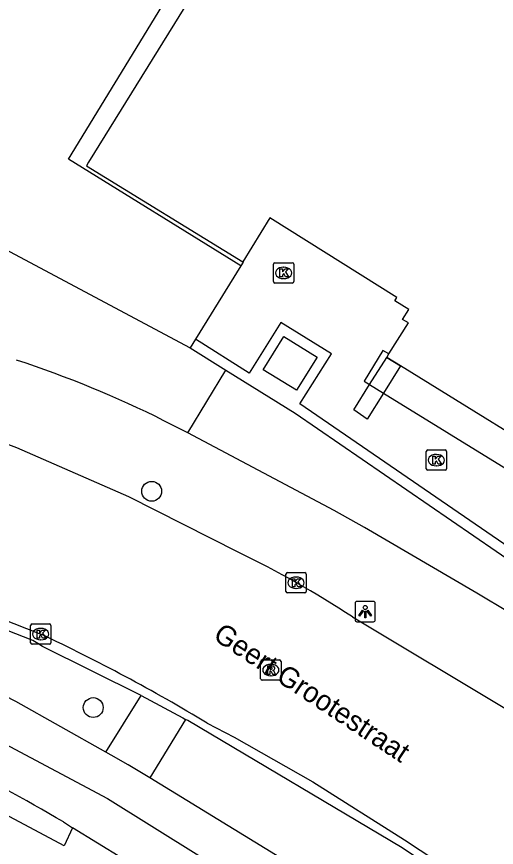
# Model space of a CAD drawing. Extents: x 162812 to 163818, y 381639 to 382470.
# Drawn here: x 162952.76 to 162976.37, y 382094.32 to 382135.2 of the extents above; entities that cross this region are included whole.
import ezdxf

# ---------------------------------------------------------------- set-up
doc = ezdxf.new("R2010")
doc.units = 0
for name, color, linetype in [('IMGEO_Boom', 7, 'Continuous'), ('IMGEO_Groenvoorziening', 7, 'Continuous'), ('IMGEO_Haag', 7, 'Continuous'), ('IMGEO_Kolk', 7, 'Continuous'), ('IMGEO_Lichtpunt', 7, 'Continuous'), ('IMGEO_Muur', 7, 'Continuous'), ('IMGEO_Openbare_ruimte_label', 7, 'Continuous'), ('IMGEO_Pand', 7, 'Continuous'), ('IMGEO_Pand_overbouw', 7, 'Continuous'), ('IMGEO_Rijbaan_lokaal_gesloten', 7, 'Continuous'), ('IMGEO_Rioolput', 7, 'Continuous'), ('IMGEO_Voetpad_open', 7, 'Continuous')]:
    doc.layers.add(name, color=color, linetype=linetype)

msp = doc.modelspace()

# ---------------------------------------------------------------- linework, layer by layer
at = {"layer": 'IMGEO_Boom'}
for centre in [(162959.406, 382111.848), (162956.529, 382101.204)]:
    msp.add_circle(centre, 0.489, dxfattribs=at)
at = {"layer": 'IMGEO_Groenvoorziening'}
for points in [[(162943.979, 382128.415), (162949.687, 382125.09), (162961.296, 382118.907)], [(162961.188, 382114.725), (162963.057, 382117.813)], [(162957.972, 382093.775), (162955.509, 382095.286)]]:
    msp.add_lwpolyline(points, dxfattribs=at)
at = {"layer": 'IMGEO_Haag'}
for points in [[(162955.509, 382095.286), (162955.095, 382094.405), (162947.756, 382098.312), (162942.304, 382100.629), (162935.833, 382102.859), (162935.503, 382103.431)], [(162955.06, 382095.576), (162955.509, 382095.286)]]:
    msp.add_lwpolyline(points, dxfattribs=at)
msp.add_arc((162911.112, 382021.208), 86.383, 59.41871, 68.22046, dxfattribs=at)
at = {"layer": 'IMGEO_Kolk'}
for p, q in [((162965.401, 382122.166), (162965.401, 382123.018)), ((162965.476, 382123.092), (162966.328, 382123.092)), ((162965.889, 382122.872), (162965.914, 382122.872)), ((162966.402, 382123.018), (162966.402, 382122.166)), ((162966.328, 382122.092), (162965.476, 382122.092)), ((162965.912, 382122.312), (162965.887, 382122.312)), ((162972.921, 382112.953), (162972.921, 382113.805)), ((162972.996, 382113.879), (162973.848, 382113.879)), ((162973.922, 382113.805), (162973.922, 382112.953)), ((162973.409, 382113.659), (162973.434, 382113.659)), ((162973.432, 382113.099), (162973.407, 382113.099)), ((162973.848, 382112.879), (162972.996, 382112.879)), ((162966.012, 382106.92), (162966.012, 382107.772)), ((162966.087, 382107.846), (162966.939, 382107.846)), ((162967.013, 382107.772), (162967.013, 382106.92)), ((162966.5, 382107.626), (162966.525, 382107.626)), ((162966.939, 382106.846), (162966.087, 382106.846)), ((162966.523, 382107.066), (162966.498, 382107.066)), ((162953.444, 382104.394), (162953.444, 382105.246)), ((162953.519, 382105.32), (162954.371, 382105.32)), ((162954.445, 382105.246), (162954.445, 382104.394)), ((162953.932, 382105.1), (162953.957, 382105.1)), ((162953.955, 382104.54), (162953.93, 382104.54)), ((162954.371, 382104.32), (162953.519, 382104.32))]:
    msp.add_line(p, q, dxfattribs=at)
for points in [[(162965.401, 382122.166), (162965.401, 382123.018)], [(162965.476, 382123.092), (162966.328, 382123.092)], [(162965.722, 382122.792), (162965.845, 382122.792), (162965.845, 382122.641), (162965.975, 382122.792), (162966.139, 382122.792), (162965.993, 382122.641), (162966.146, 382122.392), (162965.994, 382122.392), (162965.909, 382122.556), (162965.845, 382122.489), (162965.845, 382122.392), (162965.722, 382122.392), (162965.722, 382122.792)], [(162966.402, 382123.018), (162966.402, 382122.166)], [(162966.328, 382122.092), (162965.476, 382122.092)], [(162972.921, 382112.953), (162972.921, 382113.805)], [(162972.996, 382113.879), (162973.848, 382113.879)], [(162973.922, 382113.805), (162973.922, 382112.953)], [(162973.242, 382113.579), (162973.365, 382113.579), (162973.365, 382113.428), (162973.495, 382113.579), (162973.659, 382113.579), (162973.513, 382113.428), (162973.666, 382113.179), (162973.514, 382113.179), (162973.429, 382113.343), (162973.365, 382113.276), (162973.365, 382113.179), (162973.242, 382113.179), (162973.242, 382113.579)], [(162973.848, 382112.879), (162972.996, 382112.879)], [(162966.012, 382106.92), (162966.012, 382107.772)], [(162966.087, 382107.846), (162966.939, 382107.846)], [(162967.013, 382107.772), (162967.013, 382106.92)], [(162966.333, 382107.546), (162966.456, 382107.546), (162966.456, 382107.395), (162966.586, 382107.546), (162966.75, 382107.546), (162966.604, 382107.395), (162966.757, 382107.146), (162966.605, 382107.146), (162966.52, 382107.31), (162966.456, 382107.243), (162966.456, 382107.146), (162966.333, 382107.146), (162966.333, 382107.546)], [(162966.939, 382106.846), (162966.087, 382106.846)], [(162953.444, 382104.394), (162953.444, 382105.246)], [(162953.519, 382105.32), (162954.371, 382105.32)], [(162954.445, 382105.246), (162954.445, 382104.394)], [(162953.765, 382105.02), (162953.888, 382105.02), (162953.888, 382104.869), (162954.018, 382105.02), (162954.182, 382105.02), (162954.036, 382104.869), (162954.189, 382104.62), (162954.037, 382104.62), (162953.952, 382104.784), (162953.888, 382104.717), (162953.888, 382104.62), (162953.765, 382104.62), (162953.765, 382105.02)], [(162954.371, 382104.32), (162953.519, 382104.32)]]:
    msp.add_lwpolyline(points, dxfattribs=at)
for centre, start, end in [((162965.478, 382123.016), 91.552, 178.448), ((162965.478, 382123.016), 91.552, 178.448), ((162966.326, 382123.016), 1.552, 88.448), ((162966.326, 382123.016), 1.552, 88.448), ((162965.478, 382122.168), 181.552, 268.448), ((162965.478, 382122.168), 181.552, 268.448), ((162966.326, 382122.168), 271.552, 358.448), ((162966.326, 382122.168), 271.552, 358.448), ((162972.998, 382113.803), 91.552, 178.448), ((162972.998, 382113.803), 91.552, 178.448), ((162973.846, 382113.803), 1.552, 88.448), ((162973.846, 382113.803), 1.552, 88.448), ((162972.998, 382112.955), 181.552, 268.448), ((162972.998, 382112.955), 181.552, 268.448), ((162973.846, 382112.955), 271.552, 358.448), ((162973.846, 382112.955), 271.552, 358.448), ((162966.089, 382107.77), 91.552, 178.448), ((162966.089, 382107.77), 91.552, 178.448), ((162966.937, 382107.77), 1.552, 88.448), ((162966.937, 382107.77), 1.552, 88.448), ((162966.089, 382106.922), 181.552, 268.448), ((162966.089, 382106.922), 181.552, 268.448), ((162966.937, 382106.922), 271.552, 358.448), ((162966.937, 382106.922), 271.552, 358.448), ((162953.521, 382105.244), 91.552, 178.448), ((162953.521, 382105.244), 91.552, 178.448), ((162954.369, 382105.244), 1.552, 88.448), ((162954.369, 382105.244), 1.552, 88.448), ((162953.521, 382104.396), 181.552, 268.448), ((162953.521, 382104.396), 181.552, 268.448), ((162954.369, 382104.396), 271.552, 358.448), ((162954.369, 382104.396), 271.552, 358.448)]:
    msp.add_arc(centre, 0.0765, start, end, dxfattribs=at)
for centre, major_axis, ratio, start_param, end_param in [((162965.888, 382122.592), (-0.387, 0.002), 0.722429, 4.712389, 7.853982), ((162965.913, 382122.592), (-0.39, 0.002), 0.717154, 1.570796, 4.712389), ((162973.408, 382113.379), (-0.387, 0.002), 0.722429, 4.712389, 7.853982), ((162973.433, 382113.379), (-0.39, 0.002), 0.717154, 1.570796, 4.712389), ((162966.499, 382107.346), (-0.387, 0.002), 0.722429, 4.712389, 7.853982), ((162966.524, 382107.346), (-0.39, 0.002), 0.717154, 1.570796, 4.712389), ((162953.931, 382104.82), (-0.387, 0.002), 0.722429, 4.712389, 7.853982), ((162953.956, 382104.82), (-0.39, 0.002), 0.717154, 1.570796, 4.712389)]:
    msp.add_ellipse(centre, major_axis=major_axis, ratio=ratio, start_param=start_param, end_param=end_param, dxfattribs=at)
at = {"layer": 'IMGEO_Lichtpunt'}
for p, q in [((162970.32, 382106.425), (162969.512, 382106.425)), ((162970.32, 382106.425), (162969.512, 382106.425)), ((162969.418, 382106.33), (162969.418, 382105.523)), ((162969.418, 382106.33), (162969.418, 382105.523)), ((162970.414, 382105.523), (162970.414, 382106.33)), ((162970.414, 382105.523), (162970.414, 382106.33)), ((162969.512, 382105.429), (162970.32, 382105.429)), ((162969.512, 382105.429), (162970.32, 382105.429))]:
    msp.add_line(p, q, dxfattribs=at)
for points in [[(162969.792, 382105.994), (162969.831, 382105.966), (162969.643, 382105.704), (162969.605, 382105.731), (162969.792, 382105.994)], [(162969.894, 382105.946), (162969.941, 382105.946), (162969.941, 382105.624), (162969.894, 382105.624), (162969.894, 382105.946)], [(162970.004, 382105.966), (162970.042, 382105.993), (162970.229, 382105.731), (162970.19, 382105.703), (162970.004, 382105.966)]]:
    msp.add_lwpolyline(points, dxfattribs=at)
msp.add_circle((162969.917, 382106.128), 0.0994, dxfattribs=at)
for centre, start, end in [((162969.512, 382106.33), 90, 180), ((162969.512, 382106.33), 90, 180), ((162970.32, 382106.33), 0, 90), ((162970.32, 382106.33), 0, 90), ((162969.512, 382105.523), 180, 270), ((162969.512, 382105.523), 180, 270), ((162970.32, 382105.523), 270, 0), ((162970.32, 382105.523), 270, 360)]:
    msp.add_arc(centre, 0.0946, start, end, dxfattribs=at)
at = {"layer": 'IMGEO_Muur'}
for points in [[(162978.561, 382107.397), (162979.613, 382109.101), (162979.2, 382109.384), (162978.411, 382108.106), (162966.702, 382116.145), (162968.252, 382118.607), (162965.758, 382120.148), (162964.208, 382117.667), (162961.56, 382119.332)], [(162961.56, 382119.332), (162961.296, 382118.907)], [(162964.9, 382117.831), (162965.918, 382119.461), (162967.56, 382118.447), (162966.542, 382116.829), (162964.9, 382117.831)], [(162961.296, 382118.907), (162963.057, 382117.813)], [(162963.057, 382117.813), (162966.462, 382115.698), (162978.561, 382107.397)]]:
    msp.add_lwpolyline(points, dxfattribs=at)
at = {"layer": 'IMGEO_Pand'}
for points in [[(162965.989, 382143.696), (162956.304, 382128.046), (162956.196, 382127.87), (162963.885, 382123.144)], [(162970.981, 382118.437), (162971.085, 382118.603), (162972.047, 382120.129), (162971.757, 382120.308), (162972.057, 382120.793), (162971.376, 382121.213), (162971.476, 382121.375), (162965.225, 382125.309), (162963.885, 382123.144)], [(162996.254, 382103.177), (163003.671, 382113.964), (162987.919, 382123.705), (162986.735, 382121.759), (162987.003, 382121.593), (162984.683, 382117.84), (162984.412, 382117.999), (162982.796, 382115.386), (162980.896, 382112.312), (162971.656, 382118.02)], [(162970.981, 382118.437), (162971.656, 382118.02)]]:
    msp.add_lwpolyline(points, dxfattribs=at)
at = {"layer": 'IMGEO_Pand_overbouw'}
msp.add_lwpolyline([(162970.981, 382118.437), (162971.085, 382118.603), (162970.792, 382118.783), (162969.858, 382117.268), (162970.136, 382117.096), (162970.813, 382116.679), (162980.376, 382110.787), (162983.099, 382115.166), (162982.796, 382115.386), (162980.896, 382112.312), (162971.656, 382118.02)], close=True, dxfattribs=at)
at = {"layer": 'IMGEO_Rijbaan_lokaal_gesloten'}
for points in [[(162963.662, 382108.852), (162958.288, 382111.581), (162952.764, 382113.993), (162942.065, 382117.986)], [(162940.857, 382109.679), (162946.5, 382107.754), (162953.945, 382104.82)], [(162977.029, 382101.004), (162969.294, 382105.661)], [(162962.144, 382100.432), (162963.466, 382099.749), (162967.331, 382097.547), (162971.846, 382094.694), (162978.168, 382090.53), (162980.505, 382088.959), (162983.831, 382086.727), (162988.435, 382083.403), (162994.327, 382079.209), (162996.195, 382077.928), (163000, 382075.218), (163011.231, 382067.05)]]:
    msp.add_lwpolyline(points, dxfattribs=at)
for centre, radius, start, end in [((162942.285, 382064.556), 49.185, 56.6918, 64.2379), ((162916.841, 382025.638), 87.444, 58.79685, 64.8929)]:
    msp.add_arc(centre, radius, start, end, dxfattribs=at)
at = {"layer": 'IMGEO_Rioolput'}
for p, q in [((162964.771, 382102.624), (162964.771, 382103.476)), ((162964.846, 382103.55), (162965.698, 382103.55)), ((162965.259, 382103.33), (162965.284, 382103.33)), ((162965.772, 382103.476), (162965.772, 382102.624)), ((162965.282, 382102.77), (162965.257, 382102.77)), ((162965.698, 382102.55), (162964.846, 382102.55))]:
    msp.add_line(p, q, dxfattribs=at)
for points in [[(162964.771, 382102.624), (162964.771, 382103.476)], [(162964.846, 382103.55), (162965.698, 382103.55)], [(162965.36, 382103.248), (162965.108, 382103.25), (162965.108, 382102.85)], [(162965.286, 382103.169), (162965.232, 382103.169), (162965.232, 382103.088)], [(162965.772, 382103.476), (162965.772, 382102.624)], [(162965.108, 382102.85), (162965.232, 382102.85), (162965.232, 382103.012), (162965.243, 382103.012)], [(162965.232, 382103.088), (162965.284, 382103.088)], [(162965.29, 382102.983), (162965.361, 382102.85), (162965.501, 382102.85), (162965.436, 382102.976)], [(162965.698, 382102.55), (162964.846, 382102.55)]]:
    msp.add_lwpolyline(points, dxfattribs=at)
for centre, radius, start, end in [((162964.848, 382103.474), 0.0765, 91.552, 178.448), ((162964.848, 382103.474), 0.0765, 91.552, 178.448), ((162965.292, 382103.073), 0.0964, 77.0061, 93.1865), ((162965.306, 382103.13), 0.0378, 276.6634, 79.6772), ((162965.359, 382103.138), 0.109, 350.3612, 89.416), ((162965.696, 382103.474), 0.0765, 1.552, 88.448), ((162965.696, 382103.474), 0.0765, 1.552, 88.448), ((162965.242, 382102.959), 0.0533, 26.0293, 88.6989), ((162965.268, 382103.277), 0.19, 274.7715, 282.9687), ((162965.357, 382103.138), 0.112, 277.5842, 350.9817), ((162965.341, 382102.923), 0.108, 29.5134, 73.7905), ((162964.848, 382102.626), 0.0765, 181.552, 268.448), ((162964.848, 382102.626), 0.0765, 181.552, 268.448), ((162965.696, 382102.626), 0.0765, 271.552, 358.448), ((162965.696, 382102.626), 0.0765, 271.552, 358.448)]:
    msp.add_arc(centre, radius, start, end, dxfattribs=at)
for centre, major_axis, ratio, start_param, end_param in [((162965.258, 382103.05), (-0.387, 0.002), 0.722429, 4.712389, 7.853982), ((162965.283, 382103.05), (-0.39, 0.002), 0.717154, 1.570796, 4.712389)]:
    msp.add_ellipse(centre, major_axis=major_axis, ratio=ratio, start_param=start_param, end_param=end_param, dxfattribs=at)
at = {"layer": 'IMGEO_Voetpad_open'}
for points in [[(162963.795, 382122.934), (162955.309, 382128.186), (162964.687, 382143.52), (162965.112, 382144.206)], [(162963.795, 382122.934), (162961.56, 382119.332)], [(162963.885, 382123.144), (162963.914, 382123.126), (162963.795, 382122.934)], [(162971.656, 382118.02), (162970.813, 382116.679), (162970.011, 382115.404), (162969.354, 382115.855), (162970.136, 382117.096), (162970.981, 382118.437)], [(162961.188, 382114.725), (162960.01, 382115.318)], [(162977.447, 382105.592), (162977, 382105.878), (162975.42, 382106.84), (162969.88, 382110.073), (162968.395, 382110.901), (162961.188, 382114.725)], [(162958.885, 382101.806), (162954.037, 382104.216), (162953.795, 382104.36), (162953.553, 382104.503), (162946.305, 382107.347), (162940.418, 382109.342), (162935.667, 382110.768)], [(162957.157, 382099.01), (162952.721, 382101.507), (162948.601, 382103.625), (162944.68, 382105.243)], [(162943.839, 382103.472), (162949.64, 382100.771), (162957.229, 382096.722), (162966.225, 382091.127)], [(162957.157, 382099.01), (162958.885, 382101.806)], [(162958.885, 382101.806), (162960.935, 382100.698), (162961.071, 382100.624)], [(162961.071, 382100.624), (162959.31, 382097.746)], [(163014.396, 382064.481), (163003.733, 382071.977), (163000.959, 382073.995), (163000, 382074.679), (162983.8, 382086.177), (162971.736, 382094.304), (162961.188, 382100.561), (162961.071, 382100.624)], [(162959.31, 382097.746), (162958.252, 382098.394), (162957.408, 382098.869), (162957.157, 382099.01)], [(162967.324, 382092.842), (162959.31, 382097.746)]]:
    msp.add_lwpolyline(points, dxfattribs=at)
msp.add_arc((162936.425, 382068.315), 52.588, 63.3536, 71.9068, dxfattribs=at)

# ---------------------------------------------------------------- texts
at = {"layer": 'IMGEO_Openbare_ruimte_label'}
msp.add_text('Geert Grootestraat', height=1, rotation=326.6278, dxfattribs=at).set_placement((162962.372, 382104.599))

doc.saveas('drawing.dxf')
